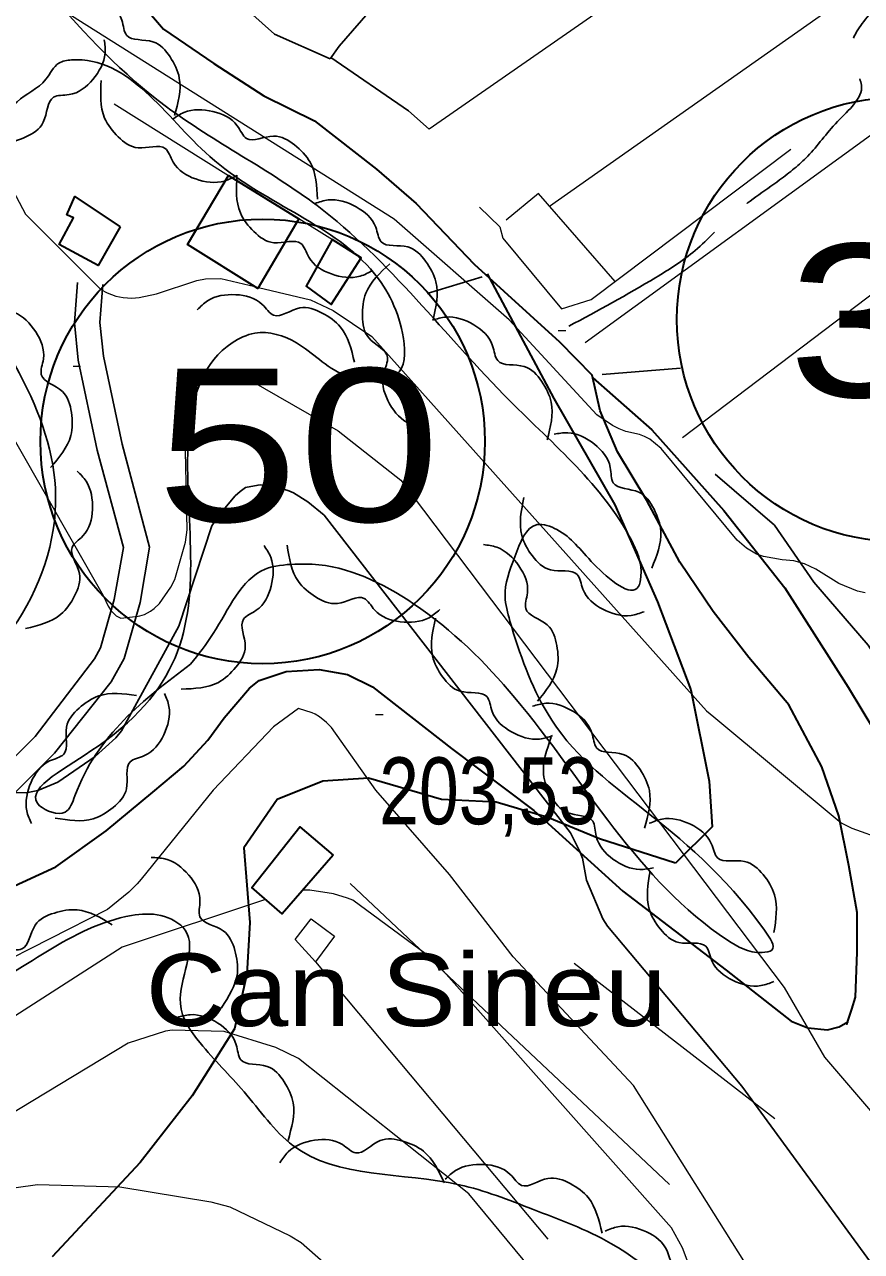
# Model space of a CAD drawing. Extents: x 483847 to 488453, y 4383581 to 4386795.
# Drawn here: x 485169.6 to 485279.2, y 4386016.5 to 4386177.1 of the extents above; entities that cross this region are included whole.
import ezdxf
from ezdxf.enums import TextEntityAlignment as Align

# ---------------------------------------------------------------- set-up
doc = ezdxf.new("R2010")
doc.units = 0
doc.header["$LTSCALE"] = 3.8
doc.linetypes.add('LONG_DASHED', pattern=[7.5, 6, -1.5])
for name, color, linetype, lineweight in [('13', 7, 'Continuous', 25), ('25', 7, 'LONG_DASHED', 25), ('27', 7, 'Continuous', 25), ('36', 7, 'Continuous', 25), ('38', 7, 'Continuous', 25), ('47', 7, 'Continuous', 35), ('51', 7, 'Continuous', 13), ('6', 7, 'Continuous', 35), ('7', 7, 'Continuous', 13), ('8', 7, 'Continuous', 25), ('9', 7, 'Continuous', 13)]:
    doc.layers.add(name, color=color, linetype=linetype, lineweight=lineweight)
doc.layers.add('5', color=7, linetype='Continuous')

msp = doc.modelspace()

# ---------------------------------------------------------------- linework, layer by layer
at = {"layer": '25'}
for points in [[(485215.47, 4386179.64), (485210.8, 4386174.3), (485209.61, 4386172.63), (485202.32, 4386175.87), (485197.09, 4386180.58)], [(485209.73, 4386172.8), (485219.9, 4386165.81), (485222.6, 4386163.42)], [(485260.03, 4386118.27), (485267.79, 4386111.6), (485272.94, 4386104.14), (485280.08, 4386095.88), (485284.66, 4386088.48), (485289, 4386081.36), (485290.25, 4386076.58), (485291.3, 4386073.33), (485291.68, 4386071.11), (485292.84, 4386070.45), (485297.94, 4386070.53)]]:
    msp.add_lwpolyline(points, dxfattribs=at)
at = {"layer": '27'}
for points in [[(485133.71, 4386224.63), (485159.06, 4386198.09), (485188.19, 4386166.36), (485207.92, 4386153.41), (485233.17, 4386127.84), (485249.02, 4386109.71), (485250.32, 4386104.85), (485249.99, 4386103.55), (485244.17, 4386106.47), (485239.31, 4386111), (485236.73, 4386111.65), (485233.81, 4386107.44), (485232.52, 4386102.26), (485233.17, 4386099.02), (485238.02, 4386087.04), (485266.5, 4386058.55), (485267.47, 4386055.96), (485266.17, 4386055.64), (485261.64, 4386057.26), (485233.81, 4386088.99), (485220.55, 4386101.29), (485207.28, 4386106.47), (485205.01, 4386106.47), (485201.13, 4386105.82), (485194.33, 4386097.4), (485191.34, 4386093.38)], [(485174.57, 4386181.17), (485176.31, 4386181.55), (485179.94, 4386180.46), (485182.36, 4386177.67), (485182.98, 4386175.71), (485186.43, 4386174.86), (485188.66, 4386172.88), (485189.88, 4386170.11), (485189.25, 4386165.19)], [(485180.05, 4386175.13), (485180.16, 4386173.36), (485178.55, 4386169.92), (485175.44, 4386167.94), (485173.41, 4386167.61), (485172.07, 4386164.32), (485169.78, 4386162.4), (485166.87, 4386161.61), (485162.09, 4386162.94)], [(484896.77, 4385939.39), (484928.08, 4385945.7), (484941.54, 4385949.9), (484943.64, 4385951.17), (484944.49, 4385954.95), (484944.91, 4385960.42), (484949.53, 4385968.84), (484955.42, 4385972.2), (484962.57, 4385974.73), (484968.88, 4385974.73), (484977.29, 4385970.52), (484996.21, 4385954.95), (485010.93, 4385939.81), (485018.5, 4385936.44), (485032.8, 4385935.6), (485057.19, 4385936.44), (485058.87, 4385938.96), (485055.51, 4385941.07), (485047.1, 4385941.49), (485027.75, 4385946.54), (485023.55, 4385952.01), (485021.02, 4385958.32), (485020.6, 4385968.42), (485023.55, 4385978.51), (485029.44, 4385983.56), (485068.97, 4386000.81), (485104.29, 4386026.06), (485129.94, 4386056.35), (485148.45, 4386080.76), (485167.37, 4386097.16), (485173.68, 4386114.41), (485169.48, 4386130.4), (485162.33, 4386148.07), (485165.69, 4386159.85), (485168.63, 4386167.01), (485172.42, 4386169.95), (485174.1, 4386172.06), (485175.78, 4386172.48), (485193.87, 4386159.85), (485214.89, 4386145.13), (485219.1, 4386136.71), (485218.68, 4386131.66), (485211.53, 4386131.24), (485205.22, 4386135.45), (485199.75, 4386136.71), (485196.81, 4386135.45), (485191.34, 4386108.52), (485178.31, 4386082.02), (485171.58, 4386074.86), (485174.94, 4386074.02), (485176.2, 4386076.13), (485191.34, 4386093.38)], [(485197.42, 4386157.36), (485195.81, 4386156.63), (485192.03, 4386156.9), (485189.07, 4386159.11), (485188.04, 4386160.89), (485184.49, 4386160.97), (485181.88, 4386162.42), (485180.1, 4386164.87), (485179.65, 4386169.81)], [(485188.97, 4386164.71), (485190.49, 4386165.61), (485194.28, 4386165.74), (485197.47, 4386163.87), (485198.68, 4386162.21), (485202.22, 4386162.51), (485204.97, 4386161.35), (485207, 4386159.11), (485207.98, 4386154.25)], [(485215.19, 4386144.92), (485213.57, 4386144.18), (485209.79, 4386144.47), (485206.83, 4386146.68), (485205.81, 4386148.46), (485202.26, 4386148.55), (485199.65, 4386150.01), (485197.87, 4386152.45), (485197.43, 4386157.39)], [(485207.63, 4386153.69), (485209.35, 4386154.15), (485213.03, 4386153.25), (485215.59, 4386150.59), (485216.31, 4386148.67), (485219.8, 4386148), (485222.13, 4386146.13), (485223.48, 4386143.43), (485223.11, 4386138.48)], [(485221.35, 4386124.43), (485219.69, 4386125.04), (485217.19, 4386127.9), (485216.63, 4386131.54), (485217.15, 4386133.53), (485214.68, 4386136.09), (485213.85, 4386138.95), (485214.3, 4386141.94), (485217.45, 4386145.78)], [(485192.23, 4386139.77), (485193.56, 4386140.94), (485197.27, 4386141.75), (485200.73, 4386140.48), (485202.23, 4386139.07), (485205.66, 4386140.01), (485208.57, 4386139.35), (485210.97, 4386137.52), (485212.81, 4386132.92)], [(485166.52, 4386139.82), (485168.25, 4386139.42), (485171.08, 4386136.89), (485172.08, 4386133.34), (485171.81, 4386131.3), (485174.57, 4386129.07), (485175.75, 4386126.33), (485175.67, 4386123.3), (485173.01, 4386119.12)], [(485223.04, 4386138.42), (485224.77, 4386138.82), (485228.43, 4386137.81), (485230.9, 4386135.07), (485231.56, 4386133.12), (485235.03, 4386132.35), (485237.3, 4386130.41), (485238.57, 4386127.67), (485238.04, 4386122.74)], [(485238.96, 4386123.49), (485240.73, 4386123.67), (485244.22, 4386122.18), (485246.3, 4386119.13), (485246.7, 4386117.12), (485250.03, 4386115.89), (485252.03, 4386113.67), (485252.92, 4386110.78), (485251.74, 4386105.96)], [(485176.49, 4386118.67), (485177.67, 4386117.34), (485178.5, 4386113.64), (485177.25, 4386110.17), (485175.85, 4386108.67), (485176.8, 4386105.24), (485176.17, 4386102.33), (485174.35, 4386099.91), (485169.75, 4386098.05)], [(485250.73, 4386100.25), (485249.02, 4386099.76), (485245.32, 4386100.59), (485242.72, 4386103.21), (485241.97, 4386105.12), (485238.47, 4386105.73), (485236.11, 4386107.56), (485234.71, 4386110.24), (485234.99, 4386115.19)], [(485200.97, 4386108.92), (485201.85, 4386107.37), (485201.9, 4386103.58), (485199.96, 4386100.44), (485198.28, 4386099.26), (485198.51, 4386095.71), (485197.28, 4386092.99), (485195.01, 4386091), (485190.12, 4386090.12)], [(485223.99, 4386100.53), (485222.57, 4386099.47), (485218.81, 4386098.94), (485215.45, 4386100.48), (485214.08, 4386102), (485210.58, 4386101.33), (485207.73, 4386102.2), (485205.47, 4386104.21), (485203.99, 4386108.95)], [(485229.71, 4386109.04), (485231.45, 4386108.69), (485234.35, 4386106.24), (485235.45, 4386102.72), (485235.23, 4386100.68), (485238.06, 4386098.52), (485239.31, 4386095.81), (485239.32, 4386092.79), (485236.78, 4386088.53)], [(485238.76, 4386084.03), (485237.05, 4386083.58), (485233.37, 4386084.52), (485230.84, 4386087.21), (485230.14, 4386089.14), (485226.66, 4386089.84), (485224.35, 4386091.73), (485223.02, 4386094.45), (485223.44, 4386099.39)], [(485170.52, 4386072.51), (485169.91, 4386074.17), (485170.47, 4386077.93), (485172.89, 4386080.71), (485174.75, 4386081.6), (485175.1, 4386085.14), (485176.75, 4386087.62), (485179.32, 4386089.22), (485184.28, 4386089.29)], [(485187.96, 4386089.53), (485188.52, 4386087.85), (485187.83, 4386084.12), (485185.31, 4386081.42), (485183.43, 4386080.59), (485182.96, 4386077.07), (485181.22, 4386074.64), (485178.6, 4386073.14), (485173.64, 4386073.23)], [(485236.11, 4386087.89), (485237.85, 4386088.26), (485241.48, 4386087.17), (485243.9, 4386084.38), (485244.52, 4386082.42), (485247.97, 4386081.58), (485250.2, 4386079.6), (485251.42, 4386076.83), (485250.79, 4386071.91)], [(485251.95, 4386066.74), (485250.19, 4386066.51), (485246.65, 4386067.88), (485244.47, 4386070.85), (485244, 4386072.85), (485240.63, 4386073.97), (485238.56, 4386076.12), (485237.57, 4386078.98), (485238.58, 4386083.84)], [(485251.4, 4386072.55), (485253.09, 4386073.11), (485256.82, 4386072.42), (485259.52, 4386069.91), (485260.35, 4386068.03), (485263.87, 4386067.56), (485266.31, 4386065.84), (485267.81, 4386063.21), (485267.73, 4386058.26)], [(485186.21, 4386068.07), (485187.98, 4386067.9), (485191.12, 4386065.77), (485192.58, 4386062.38), (485192.58, 4386060.33), (485195.62, 4386058.48), (485197.15, 4386055.92), (485197.48, 4386052.91), (485195.4, 4386048.41)], [(485267.72, 4386051.85), (485266.03, 4386051.3), (485262.3, 4386052.02), (485259.62, 4386054.56), (485258.81, 4386056.45), (485255.29, 4386056.95), (485252.87, 4386058.7), (485251.39, 4386061.33), (485251.52, 4386066.29)], [(484770.09, 4385821.2), (484778.9, 4385832.4), (484794.27, 4385845.21), (484801.95, 4385855.46), (484801.31, 4385859.95), (484800.03, 4385867), (484801.31, 4385872.12), (484804.51, 4385875.97), (484808.35, 4385877.89), (484852.54, 4385906.08), (484922.98, 4385925.3), (484958.84, 4385927.22), (484993.43, 4385913.13), (485031.21, 4385911.84), (485074.11, 4385922.09), (485086.28, 4385934.27), (485090.76, 4385947.72), (485086.92, 4385956.05), (485084.36, 4385957.97), (485051.06, 4385961.82), (485052.34, 4385965.02), (485054.26, 4385966.3), (485113.82, 4386001.54), (485138.15, 4386028.45), (485149.04, 4386043.82), (485161.85, 4386049.59), (485183.62, 4386060.48), (485187.46, 4386060.48), (485190.66, 4386058.56), (485190.02, 4386048.95), (485192.59, 4386043.82), (485198.35, 4386037.42), (485204.75, 4386030.37), (485226.53, 4386025.24), (485236.13, 4386022.04), (485246.38, 4386017.56), (485273.91, 4385993.21), (485300.17, 4385981.68), (485306.57, 4385976.55), (485307.21, 4385971.43), (485323.87, 4385923.38), (485329.63, 4385908), (485325.79, 4385894.55), (485332.83, 4385858.67), (485336.67, 4385846.49), (485339.87, 4385840.09), (485344.36, 4385837.53), (485353.96, 4385838.81), (485363.57, 4385845.21), (485376.38, 4385849.7), (485388.54, 4385853.54), (485402.63, 4385867), (485419.28, 4385873.4), (485430.17, 4385870.2), (485440.83, 4385855.64)], [(485161.7, 4386049.51), (485161.82, 4386051.29), (485163.85, 4386054.49), (485167.2, 4386056.05), (485169.25, 4386056.11), (485171.01, 4386059.2), (485173.52, 4386060.81), (485176.52, 4386061.22), (485181.08, 4386059.28)], [(485189.58, 4386047.14), (485191.31, 4386047.5), (485194.94, 4386046.38), (485197.33, 4386043.57), (485197.93, 4386041.6), (485201.37, 4386040.73), (485203.59, 4386038.72), (485204.78, 4386035.94), (485204.11, 4386031.03)], [(485203.04, 4386028.12), (485204.12, 4386029.53), (485207.59, 4386031.06), (485211.24, 4386030.5), (485212.98, 4386029.41), (485216.16, 4386031.01), (485219.15, 4386030.94), (485221.86, 4386029.62), (485224.58, 4386025.47)], [(485224.7, 4386025.96), (485226.05, 4386027.11), (485229.76, 4386027.89), (485233.21, 4386026.59), (485234.69, 4386025.16), (485238.13, 4386026.07), (485241.04, 4386025.39), (485243.43, 4386023.54), (485245.22, 4386018.91)], [(485245.62, 4386019.18), (485247.3, 4386019.74), (485251.04, 4386019.07), (485253.75, 4386016.57), (485254.58, 4386014.69), (485258.11, 4386014.24), (485260.55, 4386012.52), (485262.07, 4386009.9), (485262, 4386004.94)]]:
    msp.add_spline(points, degree=3, dxfattribs=at)
at = {"layer": '36'}
for points in [[(485133.55, 4386048.98), (485134.7, 4386050.9), (485141.12, 4386058.98), (485150.03, 4386065.85), (485160, 4386072.99), (485171, 4386083.9), (485178.76, 4386094.07), (485179.58, 4386095.54), (485181.36, 4386101.85), (485182.57, 4386108.64), (485179.14, 4386121.42), (485176.65, 4386133.18), (485176.14, 4386138.08), (485176.54, 4386143.34)], [(485137.42, 4386048.97), (485143.47, 4386056.6), (485152.01, 4386063.18), (485162.15, 4386070.44), (485173.52, 4386081.72), (485180.95, 4386091.07), (485182.67, 4386094.12), (485184.76, 4386101.44), (485185.99, 4386108.7), (485182.38, 4386122.19), (485179.94, 4386133.7), (485179.48, 4386138.13), (485179.85, 4386143.09)]]:
    msp.add_lwpolyline(points, dxfattribs=at)
at = {"layer": '38', "linetype": 'LONG_DASHED'}
msp.add_spline([(485240.87, 4386137.62), (485252.25, 4386143.99), (485257.41, 4386147.54), (485262.4, 4386152.24), (485268.48, 4386156.78), (485272.15, 4386159.88), (485276.05, 4386164.41), (485279.2, 4386169.17), (485277.73, 4386172.69), (485279.28, 4386177.24), (485283.25, 4386180.58), (485286.56, 4386180.54), (485291.92, 4386177.73), (485292.67, 4386176.17)], degree=3, dxfattribs=at)
at = {"layer": '47'}
for points in [[(485205.54, 4386151.66), (485200.16, 4386142.58), (485190.93, 4386148.31), (485196.32, 4386157.37)], [(485182.14, 4386150.63), (485179.24, 4386145.57), (485174.15, 4386148.31), (485176.03, 4386151.82), (485175.13, 4386152.2), (485176.2, 4386154.59)], [(485209.88, 4386148.96), (485206.48, 4386142.85), (485209.75, 4386140.46), (485213.69, 4386146.59)], [(485210.01, 4386068.37), (485203.36, 4386060.69), (485199.36, 4386064.15), (485205.65, 4386072.08)]]:
    msp.add_lwpolyline(points, close=True, dxfattribs=at)
at = {"layer": '47', "lineweight": 13}
msp.add_lwpolyline([(485210.19, 4386057.8), (485207.7, 4386054.4), (485205.03, 4386057.35), (485207.15, 4386060.06)], close=True, dxfattribs=at)
at = {"layer": '51'}
for p, q in [((485264.55, 4386192.57), (485222.6, 4386163.42)), ((485238.34, 4386153.36), (485278.87, 4386181.85)), ((485181.33, 4386166.73), (485196.32, 4386157.37)), ((485285.63, 4386166.42), (485243.01, 4386135.46)), ((485255.74, 4386123.05), (485304.94, 4386160.32)), ((485209.95, 4386148.92), (485205.54, 4386151.66)), ((485212.23, 4386064.68), (485254.06, 4386025.28)), ((485207.7, 4386054.4), (485238.14, 4386018.11)), ((485241.56, 4386054.23), (485267.84, 4386033.9))]:
    msp.add_line(p, q, dxfattribs=at)
for points in [[(485229.18, 4386153.21), (485231.83, 4386150.65), (485232.22, 4386149.17), (485239.92, 4386139.9), (485243.8, 4386141.1), (485269.95, 4386160.81)], [(485246.96, 4386143.48), (485236.89, 4386155.01), (485232.69, 4386151.52)]]:
    msp.add_lwpolyline(points, dxfattribs=at)
at = {"layer": '6', "lineweight": 25}
for p, q in [((485222.32, 4386141.91), (485229.52, 4386144.07)), ((485245.25, 4386131.3), (485255.5, 4386132.15))]:
    msp.add_line(p, q, dxfattribs=at)
at = {"layer": '6'}
for points in [[(485177.27, 4386188.83), (485187.8, 4386176.49), (485194.39, 4386172.03), (485200.95, 4386167.78), (485207.56, 4386164.49), (485215.71, 4386158.18), (485220.87, 4386153.67), (485228.5, 4386145.73), (485239.66, 4386135.6), (485243.92, 4386131.21)], [(485164.93, 4386062.86), (485173.69, 4386066.86), (485180.28, 4386071.55), (485186.41, 4386076.63), (485190.45, 4386080.03), (485193.63, 4386083.43), (485195.76, 4386086.35), (485199.08, 4386090.25), (485200.34, 4386091.24), (485203.86, 4386092.43), (485208.21, 4386092.7), (485211.9, 4386092.03), (485215.19, 4386090.42), (485225.5, 4386082.35), (485236.31, 4386074.25), (485247.96, 4386063.67), (485261.46, 4386053.34), (485269.97, 4386046.64), (485272.18, 4386045.77), (485274.75, 4386045.53), (485276.27, 4386045.91), (485277.39, 4386046.58), (485277.29, 4386046.46), (485277.27, 4386046.28), (485277.91, 4386048.23), (485278.42, 4386049.78), (485278.61, 4386055.69), (485278.62, 4386060.86), (485277.55, 4386067.01), (485276.23, 4386073.52), (485274, 4386079.95), (485269.68, 4386088.07), (485264.45, 4386094.26), (485259.77, 4386100.29), (485255.39, 4386106.74), (485251.08, 4386114.81), (485247.23, 4386121.17), (485244.96, 4386126.54), (485243.92, 4386131.21)], [(485244.01, 4386130.88), (485251.73, 4386124.05), (485261.17, 4386113.52), (485269.16, 4386103.38), (485277.47, 4386090.36), (485281.02, 4386084.45)]]:
    msp.add_lwpolyline(points, dxfattribs=at)
at = {"layer": '6', "linetype": 'LONG_DASHED'}
msp.add_lwpolyline([(485230.17, 4386144.48), (485238.93, 4386128.18), (485246.9, 4386114.26), (485252.47, 4386101.54), (485256.85, 4386090.01), (485259.24, 4386078.08), (485259.64, 4386072.11), (485254.86, 4386067.34), (485244.91, 4386070.52), (485238.14, 4386073.31), (485231.37, 4386075.3), (485224.2, 4386075.69), (485214.64, 4386078.48), (485208.67, 4386078.08), (485202.69, 4386075.69), (485198.31, 4386069.33), (485199.11, 4386059.57), (485198.71, 4386052.8), (485197.12, 4386045.64), (485191.54, 4386036.89), (485184.77, 4386028.13), (485173.22, 4386015.8)], dxfattribs=at)
at = {"layer": '6'}
for centre in [(485284.13, 4386138.5), (485200.79, 4386122.54)]:
    msp.add_circle(centre, 29.1, dxfattribs=at)
at = {"layer": '7'}
for p, q in [((485239.5, 4386137.08), (485240.5, 4386137.08)), ((485175.96, 4386132.41), (485176.96, 4386132.41)), ((485215.55, 4386086.8), (485216.55, 4386086.8))]:
    msp.add_line(p, q, dxfattribs=at)
at = {"layer": '8'}
msp.add_lwpolyline([(485166.92, 4386076.58), (485169.81, 4386076.55), (485171.34, 4386076.85), (485173.96, 4386077.93), (485178.87, 4386081.29), (485181.55, 4386083.76), (485182.31, 4386084.67), (485189.82, 4386098.35), (485194.15, 4386111.5), (485194.96, 4386112.76), (485197.21, 4386115.43), (485197.86, 4386115.99), (485198.56, 4386116.49), (485200.19, 4386116.83), (485200.55, 4386116.87), (485201.85, 4386116.8), (485204.2, 4386116.08), (485204.85, 4386115.8), (485206.71, 4386114.65), (485208.83, 4386112.88), (485241.1, 4386071.29), (485242.33, 4386068.85), (485242.66, 4386068), (485243.21, 4386065.11), (485245.35, 4386060.06), (485245.93, 4386059.08), (485263.54, 4386038.15), (485284.19, 4386009.92)], dxfattribs=at)
at = {"layer": '9'}
for points in [[(484898.31, 4386309.91), (484906.05, 4386309.76), (484908.14, 4386309.39), (484910.74, 4386308.48), (484914.17, 4386306.43), (484983.67, 4386251.79), (485014.88, 4386234.72), (485128.43, 4386191.58), (485164.75, 4386161.61), (485169.72, 4386152.29), (485179.62, 4386142.45), (485180.42, 4386142), (485181.55, 4386141.57), (485182.51, 4386141.37), (485183.68, 4386141.31), (485184.62, 4386141.37), (485186.89, 4386141.88), (485192.18, 4386143.6), (485193.3, 4386143.83), (485195.32, 4386143.88), (485199.77, 4386142.82)], [(485279.68, 4386102.72), (485278.68, 4386102.95), (485276.22, 4386103.93), (485273.22, 4386105.81), (485271.71, 4386106.52), (485270.35, 4386106.9), (485268.79, 4386107.04), (485266.35, 4386107.46), (485265.45, 4386107.8), (485264.12, 4386108.57), (485262.91, 4386109.62), (485252.96, 4386121.6), (485251.47, 4386122.82), (485250.8, 4386123.19), (485250.13, 4386123.45), (485248.33, 4386123.86), (485247.48, 4386124.17), (485246.58, 4386124.62), (485244.55, 4386126.01), (485233.05, 4386138.47), (485218.03, 4386151.65), (485175.76, 4386178.25)], [(485200.24, 4386142.71), (485207.07, 4386141.08), (485210, 4386139.69), (485215.09, 4386136.27), (485258.9, 4386087.29), (485259.87, 4386086.47), (485276.52, 4386072.62), (485277.91, 4386071.93), (485282.08, 4386070.44)], [(485160.98, 4386135.51), (485179.9, 4386102.36), (485180.58, 4386100.99), (485180.97, 4386100.36), (485181.2, 4386100.09), (485181.63, 4386099.73), (485182.12, 4386099.44), (485182.22, 4386099.4), (485184.51, 4386099.67), (485184.71, 4386099.71), (485185.31, 4386099.9), (485186.1, 4386100.32), (485186.6, 4386100.68), (485187.28, 4386101.34), (485188.77, 4386103.45), (485189.3, 4386104.48), (485190.68, 4386109.37), (485190.91, 4386110.95), (485190.6, 4386125.36), (485190.72, 4386126.43), (485191.11, 4386127.95), (485191.26, 4386128.33), (485192.07, 4386129.74), (485192.12, 4386129.77), (485193.85, 4386131.18), (485196.02, 4386131.39), (485196.82, 4386131.33), (485198.96, 4386130.67), (485210.66, 4386123.95), (485218.87, 4386117.45), (485269.09, 4386051.08), (485274.36, 4386041.96), (485291.4, 4386022.06)], [(485283.14, 4385984.55), (485249.36, 4386038.25), (485233.57, 4386055.07), (485225.24, 4386065.86), (485215.6, 4386076.91), (485209.79, 4386085.1), (485209.15, 4386085.75), (485208.24, 4386086.5), (485207.65, 4386086.85), (485207.28, 4386087.02), (485205.5, 4386087.57), (485202.22, 4386085.2), (485194.31, 4386076.88), (485184.88, 4386065.26), (485184.38, 4386064.64), (485183.29, 4386063.54), (485180.49, 4386061.27), (485157.77, 4386049.76)], [(485447.3, 4385726.14), (485428.73, 4385784.65), (485427.18, 4385786.41), (485419.62, 4385798.52), (485411.36, 4385808.57), (485410.62, 4385809.15), (485382.59, 4385836.88), (485368.77, 4385848.5), (485368, 4385849.34), (485366.09, 4385851.94), (485359.62, 4385871.02), (485318.01, 4385932.92), (485315.08, 4385935.7), (485285.03, 4385958.28), (485280.11, 4385964.58), (485264.26, 4385994.47), (485255.78, 4386016.98), (485254.3, 4386019.62), (485223.05, 4386054.79), (485212.59, 4386062.48), (485211.91, 4386062.77), (485210.06, 4386063.33), (485206.98, 4386063.82), (485206.06, 4386063.8)], [(485201.15, 4386062.6), (485182.4, 4386056.33), (485154.23, 4386038.28)], [(485312.33, 4385908.6), (485264.17, 4385961.85), (485261.55, 4385965.88), (485259.21, 4385971.25), (485236.27, 4386013.44), (485234.9, 4386015.47), (485227.77, 4386024.04), (485205.5, 4386041.75), (485202.52, 4386043.19), (485195.73, 4386045.3), (485188.96, 4386045.48), (485188.09, 4386045.33), (485183.2, 4386043.77), (485161.69, 4386030.8), (485107.33, 4385996.33), (485104.3, 4385995.17), (485101.2, 4385994.5), (485097.98, 4385994.42)], [(485096.87, 4385978.98), (485108.65, 4385986.18), (485136.96, 4386014.28), (485147.42, 4386019.86), (485158.52, 4386023.48), (485171.32, 4386025.27), (485182.07, 4386024.95), (485194.02, 4386023.02), (485196.51, 4386022.36), (485204.39, 4386018.57), (485205.82, 4386017.69), (485230.99, 4385995.56), (485244.53, 4385976.66), (485248.72, 4385968.59), (485252.12, 4385957.49), (485252.7, 4385956.17), (485312.99, 4385871.71)]]:
    msp.add_lwpolyline(points, dxfattribs=at)

# ---------------------------------------------------------------- texts
at = {"layer": '13', "width": 1.25}
for s, p in [('38', (485288.11, 4386128.37)), ('50', (485205.45, 4386112.06))]:
    msp.add_text(s, height=20, dxfattribs=at).set_placement(p, align=Align.CENTER)
at = {"layer": '5', "width": 1.15}
msp.add_text('Can Sineu', height=9.5, dxfattribs=at).set_placement((485185.47, 4386046.01))
at = {"layer": '7', "width": 0.8}
msp.add_text('203,53', height=8.75, dxfattribs=at).set_placement((485216.05, 4386072.43))

doc.saveas('drawing.dxf')
